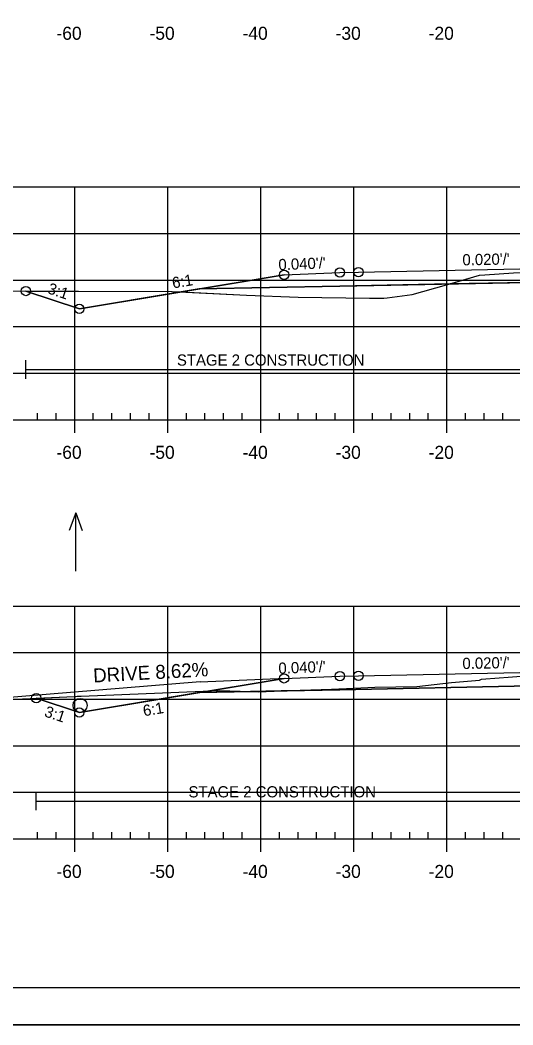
# Model space of a CAD drawing. Extents: x 1365647 to 1367999, y 387113 to 400173.
# Drawn here: x 1365828.2 to 1365881.2, y 395266.2 to 395374.1 of the extents above; entities that cross this region are included whole.
import ezdxf

# ---------------------------------------------------------------- set-up
doc = ezdxf.new("R2010")
doc.units = 0
for name, color, linetype in [('R_Alt Surface', 7, 'Continuous'), ('R_Axis', 7, 'Continuous'), ('R_Axis Annot', 7, 'Continuous'), ('R_Border', 7, 'Continuous'), ('R_Contours', 7, 'Continuous'), ('R_Drive', 7, 'Continuous'), ('R_Exist Surface', 7, 'Continuous'), ('R_Fin Surface', 7, 'Continuous'), ('R_Fin Surface Annot', 7, 'Continuous'), ('R_Grid', 7, 'Continuous'), ('R_No Plot', 7, 'Continuous'), ('R_Proposed Const Limits', 7, 'Continuous'), ('R_Water', 7, 'Continuous'), ('R_Water Annot', 7, 'Continuous')]:
    doc.layers.add(name, color=color, linetype=linetype)

msp = doc.modelspace()

# ---------------------------------------------------------------- linework, layer by layer
at = {"layer": 'R_Alt Surface'}
for points in [[(1365847.47, 395345.27), (1365862.59, 395345.57), (1365882.63, 395345.97), (1365882.63, 395347.26), (1365894.09, 395347.49), (1365906.24, 395347.25), (1365906.24, 395345.96), (1365925.59, 395345.57), (1365940.72, 395345.27)], [(1365847.47, 395301.93), (1365862.59, 395302.23), (1365883.04, 395302.64), (1365883.04, 395303.93), (1365894.09, 395304.15), (1365906.63, 395303.9), (1365906.63, 395302.61), (1365925.59, 395302.23), (1365940.72, 395301.93)]]:
    msp.add_lwpolyline(points, dxfattribs=at)
at = {"layer": 'R_Axis'}
for p, q in [((1365749.09, 395331.22), (1366039.09, 395331.22)), ((1365830.09, 395331.22), (1365830.09, 395331.92)), ((1365832.09, 395331.22), (1365832.09, 395331.92)), ((1365834.09, 395329.82), (1365834.09, 395331.22)), ((1365836.09, 395331.22), (1365836.09, 395331.92)), ((1365838.09, 395331.22), (1365838.09, 395331.92)), ((1365840.09, 395331.22), (1365840.09, 395331.92)), ((1365842.09, 395331.22), (1365842.09, 395331.92)), ((1365844.09, 395329.82), (1365844.09, 395331.22)), ((1365846.09, 395331.22), (1365846.09, 395331.92)), ((1365848.09, 395331.22), (1365848.09, 395331.92)), ((1365850.09, 395331.22), (1365850.09, 395331.92)), ((1365852.09, 395331.22), (1365852.09, 395331.92)), ((1365854.09, 395329.82), (1365854.09, 395331.22)), ((1365856.09, 395331.22), (1365856.09, 395331.92)), ((1365858.09, 395331.22), (1365858.09, 395331.92)), ((1365860.09, 395331.22), (1365860.09, 395331.92)), ((1365862.09, 395331.22), (1365862.09, 395331.92)), ((1365864.09, 395329.82), (1365864.09, 395331.22)), ((1365866.09, 395331.22), (1365866.09, 395331.92)), ((1365868.09, 395331.22), (1365868.09, 395331.92)), ((1365870.09, 395331.22), (1365870.09, 395331.92)), ((1365872.09, 395331.22), (1365872.09, 395331.92)), ((1365874.09, 395329.82), (1365874.09, 395331.22)), ((1365876.09, 395331.22), (1365876.09, 395331.92)), ((1365878.09, 395331.22), (1365878.09, 395331.92)), ((1365880.09, 395331.22), (1365880.09, 395331.92)), ((1365830.09, 395286.22), (1365830.09, 395286.92)), ((1365832.09, 395286.22), (1365832.09, 395286.92)), ((1365836.09, 395286.22), (1365836.09, 395286.92)), ((1365838.09, 395286.22), (1365838.09, 395286.92)), ((1365840.09, 395286.22), (1365840.09, 395286.92)), ((1365842.09, 395286.22), (1365842.09, 395286.92)), ((1365846.09, 395286.22), (1365846.09, 395286.92)), ((1365848.09, 395286.22), (1365848.09, 395286.92)), ((1365850.09, 395286.22), (1365850.09, 395286.92)), ((1365852.09, 395286.22), (1365852.09, 395286.92)), ((1365856.09, 395286.22), (1365856.09, 395286.92)), ((1365858.09, 395286.22), (1365858.09, 395286.92)), ((1365860.09, 395286.22), (1365860.09, 395286.92)), ((1365862.09, 395286.22), (1365862.09, 395286.92)), ((1365866.09, 395286.22), (1365866.09, 395286.92)), ((1365868.09, 395286.22), (1365868.09, 395286.92)), ((1365870.09, 395286.22), (1365870.09, 395286.92)), ((1365872.09, 395286.22), (1365872.09, 395286.92)), ((1365876.09, 395286.22), (1365876.09, 395286.92)), ((1365878.09, 395286.22), (1365878.09, 395286.92)), ((1365880.09, 395286.22), (1365880.09, 395286.92)), ((1365749.09, 395286.22), (1366039.09, 395286.22)), ((1365834.09, 395284.82), (1365834.09, 395286.22)), ((1365844.09, 395284.82), (1365844.09, 395286.22)), ((1365854.09, 395284.82), (1365854.09, 395286.22)), ((1365864.09, 395284.82), (1365864.09, 395286.22)), ((1365874.09, 395284.82), (1365874.09, 395286.22))]:
    msp.add_line(p, q, dxfattribs=at)
at = {"layer": 'R_Border'}
msp.add_line((1366052.27, 395270.22), (1365736.09, 395270.22), dxfattribs=at)
at = {"layer": 'R_Contours'}
for points in [[(1365874.45, 395345.81), (1365877.59, 395346.73), (1365878.16, 395346.77), (1365881.26, 395346.98), (1365882.63, 395347.07), (1365882.63, 395345.97)], [(1365845.53, 395344.95), (1365852.54, 395344.59), (1365858.1, 395344.37), (1365865.79, 395344.27), (1365867.31, 395344.26), (1365867.68, 395344.31), (1365870.36, 395344.67), (1365874.06, 395345.7), (1365874.45, 395345.81), (1365862.59, 395345.57), (1365847.47, 395345.27)], [(1365828.85, 395345.04), (1365844.56, 395345), (1365845.53, 395344.95), (1365834.59, 395343.12)], [(1365856.28, 395302.11), (1365857.2, 395302.14), (1365861.7, 395302.29), (1365864.1, 395302.39), (1365866.36, 395302.52), (1365870.86, 395302.59), (1365874.6, 395303), (1365877.6, 395303.27), (1365877.8, 395303.37), (1365878.29, 395303.41), (1365879.26, 395303.48), (1365883.04, 395303.76), (1365883.04, 395302.64), (1365862.59, 395302.23)], [(1365829.96, 395301.33), (1365833.23, 395301.47), (1365834.14, 395301.52), (1365834.21, 395301.52), (1365834.34, 395301.53), (1365834.8, 395301.54), (1365849.67, 395302.13), (1365852.99, 395302.04), (1365847.47, 395301.93), (1365834.59, 395299.78)], [(1365852.99, 395302.04), (1365853.84, 395302.02), (1365856.28, 395302.11)]]:
    msp.add_lwpolyline(points, close=True, dxfattribs=at)
at = {"layer": 'R_Drive'}
for q in [(1365822.4, 395300.99), (1365856.79, 395303.46)]:
    msp.add_line((1365847.59, 395303.09), q, dxfattribs=at)
at = {"layer": 'R_Exist Surface'}
for points in [[(1365824.39, 395345.05), (1365844.56, 395345), (1365852.54, 395344.59), (1365858.1, 395344.37), (1365865.79, 395344.27), (1365867.31, 395344.26), (1365867.68, 395344.31), (1365870.36, 395344.67), (1365874.06, 395345.7), (1365877.59, 395346.73), (1365878.16, 395346.77), (1365881.26, 395346.98)], [(1365816.58, 395300.73), (1365833.23, 395301.47), (1365834.14, 395301.52), (1365834.21, 395301.52), (1365834.34, 395301.53), (1365834.8, 395301.54), (1365849.67, 395302.13), (1365853.84, 395302.02), (1365857.2, 395302.14), (1365861.7, 395302.29), (1365864.1, 395302.39), (1365866.36, 395302.52), (1365870.86, 395302.59), (1365874.6, 395303), (1365877.6, 395303.27), (1365877.8, 395303.37), (1365878.29, 395303.41), (1365879.26, 395303.48), (1365883.04, 395303.76)]]:
    msp.add_lwpolyline(points, dxfattribs=at)
at = {"layer": 'R_Fin Surface'}
for points in [[(1365828.85, 395345.04), (1365834.59, 395343.12), (1365852.3, 395346.08), (1365856.59, 395346.79), (1365862.59, 395347.03), (1365864.59, 395347.07), (1365894.09, 395347.66), (1365923.59, 395347.07), (1365925.59, 395347.03), (1365931.59, 395346.79), (1365935.89, 395346.08), (1365953.59, 395343.12), (1365964.4, 395346.73)], [(1365828.85, 395345.04), (1365834.59, 395343.12), (1365847.47, 395345.27), (1365856.59, 395346.79), (1365862.59, 395347.03), (1365864.59, 395347.07), (1365894.09, 395347.66), (1365923.59, 395347.07), (1365925.59, 395347.03), (1365931.59, 395346.79), (1365940.72, 395345.27), (1365953.59, 395343.12), (1365964.4, 395346.73)], [(1365856.59, 395346.79), (1365862.59, 395347.03), (1365864.59, 395347.07), (1365894.09, 395347.66), (1365923.59, 395347.07), (1365925.59, 395347.03), (1365931.59, 395346.79)], [(1365829.96, 395301.33), (1365834.59, 395299.78), (1365852.3, 395302.73), (1365856.59, 395303.45), (1365862.59, 395303.69), (1365864.59, 395303.73), (1365894.09, 395304.32), (1365923.59, 395303.73), (1365925.59, 395303.69), (1365931.59, 395303.45), (1365935.89, 395302.73), (1365953.59, 395299.78), (1365964.15, 395303.3)], [(1365829.96, 395301.33), (1365834.59, 395299.78), (1365847.47, 395301.93), (1365856.59, 395303.45), (1365862.59, 395303.69), (1365864.59, 395303.73), (1365894.09, 395304.32), (1365923.59, 395303.73), (1365925.59, 395303.69), (1365931.59, 395303.45), (1365940.72, 395301.93), (1365953.59, 395299.78), (1365964.15, 395303.3)], [(1365856.59, 395303.45), (1365862.59, 395303.69), (1365864.59, 395303.73), (1365894.09, 395304.32), (1365923.59, 395303.73), (1365925.59, 395303.69), (1365931.59, 395303.45)]]:
    msp.add_lwpolyline(points, dxfattribs=at)
at = {"layer": 'R_Grid'}
for p, q in [((1365749.09, 395356.22), (1366039.09, 395356.22)), ((1365834.09, 395331.22), (1365834.09, 395356.22)), ((1365844.09, 395331.22), (1365844.09, 395356.22)), ((1365854.09, 395331.22), (1365854.09, 395356.22)), ((1365864.09, 395331.22), (1365864.09, 395356.22)), ((1365874.09, 395331.22), (1365874.09, 395356.22)), ((1365749.09, 395351.22), (1366039.09, 395351.22)), ((1365749.09, 395346.22), (1366039.09, 395346.22)), ((1365749.09, 395341.22), (1366039.09, 395341.22)), ((1365749.09, 395336.22), (1366039.09, 395336.22)), ((1365749.09, 395331.22), (1366039.09, 395331.22)), ((1365749.09, 395311.22), (1366039.09, 395311.22)), ((1365834.09, 395286.22), (1365834.09, 395311.22)), ((1365844.09, 395286.22), (1365844.09, 395311.22)), ((1365854.09, 395286.22), (1365854.09, 395311.22)), ((1365864.09, 395286.22), (1365864.09, 395311.22)), ((1365874.09, 395286.22), (1365874.09, 395311.22)), ((1365749.09, 395306.22), (1366039.09, 395306.22)), ((1365749.09, 395301.22), (1366039.09, 395301.22)), ((1365749.09, 395296.22), (1366039.09, 395296.22)), ((1365749.09, 395291.22), (1366039.09, 395291.22)), ((1365749.09, 395286.22), (1366039.09, 395286.22))]:
    msp.add_line(p, q, dxfattribs=at)
at = {"layer": 'R_No Plot'}
msp.add_line((1365723.69, 395266.24), (1366057.03, 395266.24), dxfattribs=at)
msp.add_lwpolyline([(1365723.69, 395479.58), (1366057.03, 395479.58), (1366057.03, 395266.24), (1365723.69, 395266.24)], close=True, dxfattribs=at)
for centre in [(1365856.59, 395346.79), (1365856.59, 395346.79), (1365856.59, 395346.79), (1365856.59, 395346.79), (1365856.59, 395346.79), (1365862.59, 395347.03), (1365862.59, 395347.03), (1365862.59, 395347.03), (1365862.59, 395347.03), (1365862.59, 395347.03), (1365864.59, 395347.07), (1365864.59, 395347.07), (1365864.59, 395347.07), (1365864.59, 395347.07), (1365864.59, 395347.07), (1365828.85, 395345.04), (1365828.85, 395345.04), (1365834.59, 395343.12), (1365834.59, 395343.12), (1365834.59, 395343.12), (1365834.59, 395343.12), (1365834.59, 395343.12), (1365862.59, 395303.69), (1365862.59, 395303.69), (1365862.59, 395303.69), (1365862.59, 395303.69), (1365862.59, 395303.69), (1365864.59, 395303.73), (1365864.59, 395303.73), (1365864.59, 395303.73), (1365864.59, 395303.73), (1365864.59, 395303.73), (1365856.59, 395303.45), (1365856.59, 395303.45), (1365856.59, 395303.45), (1365856.59, 395303.45), (1365856.59, 395303.45), (1365829.96, 395301.33), (1365829.96, 395301.33), (1365834.59, 395299.78), (1365834.59, 395299.78), (1365834.59, 395299.78), (1365834.59, 395299.78), (1365834.59, 395299.78)]:
    msp.add_circle(centre, 0.5, dxfattribs=at)
at = {"layer": 'R_Proposed Const Limits'}
for points in [[(1365856.59, 395346.79), (1365834.59, 395343.12), (1365828.85, 395345.04)], [(1365856.59, 395303.45), (1365834.59, 395299.78), (1365829.96, 395301.33)]]:
    msp.add_lwpolyline(points, dxfattribs=at)
at = {"layer": 'R_Water'}
for p, q in [((1365828.85, 395335.63), (1365828.85, 395337.63)), ((1365828.85, 395336.63), (1365882.63, 395336.63)), ((1365829.96, 395289.28), (1365829.96, 395291.28)), ((1365829.96, 395290.28), (1365883.04, 395290.28))]:
    msp.add_line(p, q, dxfattribs=at)
msp.add_circle((1365834.67, 395300.55), 0.75, dxfattribs=at)
at = {"layer": 'R_Water Annot'}
for p, q in [((1365834.21, 395321.24), (1365833.51, 395319.31)), ((1365834.21, 395314.95), (1365834.21, 395321.24)), ((1365834.21, 395321.24), (1365834.91, 395319.31))]:
    msp.add_line(p, q, dxfattribs=at)

# ---------------------------------------------------------------- texts
at = {"layer": 'R_Axis Annot'}
for s, p in [('-60', (1365832.13, 395372.02)), ('-50', (1365842.13, 395372.02)), ('-40', (1365852.13, 395372.02)), ('-30', (1365862.13, 395372.02)), ('-20', (1365872.13, 395372.02)), ('-60', (1365832.13, 395327.02)), ('-50', (1365842.13, 395327.02)), ('-40', (1365852.13, 395327.02)), ('-30', (1365862.13, 395327.02)), ('-20', (1365872.13, 395327.02)), ('-60', (1365832.13, 395282.02)), ('-50', (1365842.13, 395282.02)), ('-40', (1365852.13, 395282.02)), ('-30', (1365862.13, 395282.02)), ('-20', (1365872.13, 395282.02))]:
    msp.add_text(s, height=1.4, dxfattribs=at).set_placement(p)
at = {"layer": 'R_Drive'}
msp.add_text('DRIVE 8.62%', height=1.5, rotation=3.1665, dxfattribs=at).set_placement((1365836.12, 395303))
at = {"layer": 'R_Fin Surface Annot'}
for s, rotation, p in [("0.040'/'", 2.2906, (1365856.01, 395347.27)), ("0.020'/'", 1.1458, (1365875.77, 395347.79)), ('6:1', 9.4623, (1365844.66, 395345.31)), ('3:1', 341.5651, (1365831.09, 395344.82)), ("0.040'/'", 2.2906, (1365856.01, 395303.93)), ("0.020'/'", 1.1458, (1365875.77, 395304.45)), ('6:1', 9.4623, (1365841.53, 395299.37)), ('3:1', 341.5651, (1365830.75, 395299.39))]:
    msp.add_text(s, height=1.2, rotation=rotation, dxfattribs=at).set_placement(p)
at = {"layer": 'R_Water'}
for p in [(1365845.08, 395337.03), (1365846.32, 395290.67)]:
    msp.add_text('STAGE 2 CONSTRUCTION', height=1.2, dxfattribs=at).set_placement(p)

doc.saveas('drawing.dxf')
